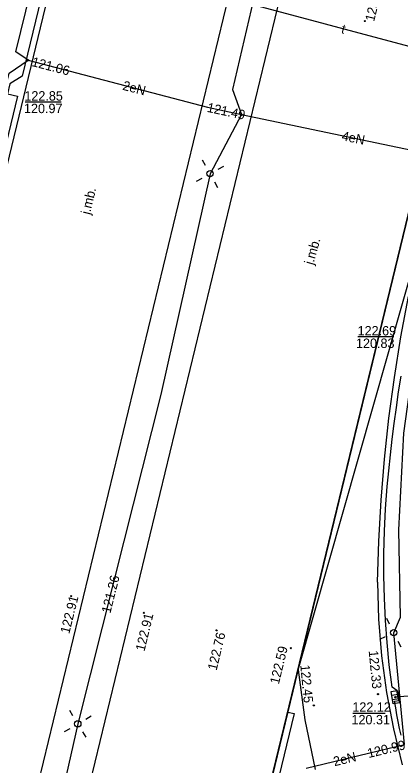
# Model space of a CAD drawing. Extents: x 6424617 to 6425697, y 5665845 to 5667190.
# Drawn here: x 6425430.8 to 6425461.6, y 5666850.8 to 5666910.6 of the extents above; entities that cross this region are included whole.
import ezdxf

# ---------------------------------------------------------------- set-up
doc = ezdxf.new("R2010")
doc.units = 0
for name, color, linetype in [('Warstwa 1', 7, 'Continuous'), ('Warstwa 12', 7, 'Continuous'), ('Warstwa 13', 7, 'Continuous'), ('Warstwa 14', 7, 'Continuous'), ('Warstwa 15', 7, 'Continuous'), ('Warstwa 2', 7, 'Continuous'), ('Warstwa 25', 7, 'Continuous'), ('Warstwa 4', 7, 'Continuous'), ('Warstwa 6', 7, 'Continuous'), ('Warstwa 8', 7, 'Continuous')]:
    doc.layers.add(name, color=color, linetype=linetype)

msp = doc.modelspace()

# ---------------------------------------------------------------- linework, layer by layer
at = {"layer": 'Warstwa 1'}
msp.add_line((6425437.407, 5666792.342), (6425493.084, 5667022.41), dxfattribs=at)
msp.add_line((6425437.407, 5666792.342), (6425493.084, 5667022.41), dxfattribs=at)
at = {"layer": 'Warstwa 12'}
for points in [[(6425431.89, 5666906.96), (6425430.9, 5666907.63), (6425434.54, 5666922.46), (6425436.49, 5666936.39), (6425438.5, 5666937.81), (6425438.62, 5666938.07), (6425450.24, 5666986.45), (6425451.95, 5666997.19), (6425461.13, 5667029.36), (6425461.175, 5667029.564)], [(6425478.115, 5667025.766), (6425475.61, 5667015.97), (6425473.13, 5667006.27), (6425470.44, 5666995.85), (6425469.89, 5666992.07), (6425464.59, 5666972.23), (6425464.47, 5666972.04), (6425462.8, 5666969.31), (6425456.16, 5666942.98), (6425456.08, 5666938.33), (6425453.05, 5666925.15), (6425449.84, 5666911.84), (6425448.16, 5666904.63), (6425448.88, 5666902.64)], [(6425464.654, 5666907.42), (6425437.078, 5666914.799), (6425417.814, 5666920.177), (6425402.666, 5666949.76), (6425401.834, 5666950.142), (6425366.69, 5666933.829), (6425365.771, 5666933.887), (6425355.729, 5666952.491), (6425344.802, 5666971.496), (6425344.013, 5666972.39), (6425340.424, 5666977.922), (6425339.576, 5666978.999), (6425339.462, 5666979.144), (6425339.323, 5666979.308), (6425317.451, 5667007.184), (6425317.021, 5667007.709), (6425316.481, 5667008.227), (6425313.859, 5667009.022)], [(6425418.2, 5666857.76), (6425418.82, 5666858.12), (6425430.06, 5666904.59), (6425430.38, 5666905.93), (6425431.89, 5666906.96)], [(6425431.89, 5666906.96), (6425446.18, 5666903.22), (6425448.88, 5666902.64)], [(6425448.88, 5666902.64), (6425446.38, 5666897.91), (6425442.47, 5666880.32), (6425438.77, 5666865.68), (6425435.84, 5666854.05), (6425431.28, 5666833.8), (6425427.67, 5666819.41), (6425426.06, 5666813.262)], [(6425448.88, 5666902.64), (6425465.26, 5666899.21), (6425466.08, 5666898.9)], [(6425454.04, 5666850.53), (6425461.88, 5666852.41), (6425461.02, 5666861.32), (6425461.55, 5666862.55), (6425461.42, 5666869.51), (6425461.82, 5666877.23), (6425462.68, 5666883.35), (6425464.25, 5666890.71), (6425466.08, 5666898.9)], [(6425471.59, 5666857.01), (6425461.15, 5666856.18)]]:
    msp.add_lwpolyline(points, dxfattribs=at)
at = {"layer": 'Warstwa 14'}
for p, q in [((6425434.511, 5666903.62), (6425431.633, 5666903.62)), ((6425461.037, 5666884.896), (6425458.165, 5666884.896)), ((6425460.345, 5666854.877), (6425457.759, 5666854.877))]:
    msp.add_line(p, q, dxfattribs=at)
for centre in [(6425431.89, 5666906.96), (6425448.88, 5666902.64), (6425438.77, 5666865.68), (6425461.15, 5666856.18), (6425461.4, 5666856.2)]:
    msp.add_circle(centre, 0.045, dxfattribs=at)
at = {"layer": 'Warstwa 2'}
for centre in [(6425446.38, 5666897.91), (6425461.02, 5666861.32), (6425435.84, 5666854.05)]:
    msp.add_circle(centre, 0.25, dxfattribs=at)
at = {"layer": 'Warstwa 25'}
for centre in [(6425458.715, 5666910.083), (6425435.317, 5666864.228), (6425441.104, 5666862.902), (6425446.904, 5666861.505), (6425452.823, 5666860.084), (6425459.771, 5666856.413), (6425454.657, 5666855.525)]:
    msp.add_circle(centre, 0.045, dxfattribs=at)
at = {"layer": 'Warstwa 4'}
for p, q in [((6425461.368, 5666856.394), (6425460.875, 5666856.312)), ((6425461.425, 5666856.048), (6425460.932, 5666855.966))]:
    msp.add_line(p, q, dxfattribs=at)
for points in [[(6425446.015, 5666898.565), (6425445.772, 5666899.002)], [(6425447.035, 5666898.275), (6425447.472, 5666898.518)], [(6425445.725, 5666897.545), (6425445.288, 5666897.302)], [(6425446.745, 5666897.255), (6425446.988, 5666896.818)], [(6425460.686, 5666861.992), (6425460.464, 5666862.44)], [(6425460.348, 5666860.986), (6425459.9, 5666860.764)], [(6425461.354, 5666860.648), (6425461.576, 5666860.2)], [(6425435.455, 5666854.694), (6425435.198, 5666855.123)], [(6425436.484, 5666854.435), (6425436.913, 5666854.692)], [(6425435.196, 5666853.665), (6425434.767, 5666853.408)], [(6425436.225, 5666853.406), (6425436.482, 5666852.977)]]:
    msp.add_lwpolyline(points, dxfattribs=at)
msp.add_lwpolyline([(6425461.315, 5666856.714), (6425461.478, 5666855.728), (6425460.985, 5666855.646), (6425460.822, 5666856.632)], close=True, dxfattribs=at)
at = {"layer": 'Warstwa 6'}
for points in [[(6425493.084, 5667022.41), (6425437.407, 5666792.342), (6425392.62, 5666819.33), (6425356.96, 5666840.82), (6425364.08, 5666857.99), (6425325.81, 5666937.38), (6425352.9, 5666950.36), (6425340.11, 5666976.98), (6425316.39, 5667007.21), (6425286.52, 5667014.65), (6425266.76, 5667059.81), (6425269.791, 5667072.474)], [(6425493.084, 5667022.41), (6425437.407, 5666792.342), (6425454.155, 5666782.149), (6425471.236, 5666853.116), (6425495.139, 5666950.762), (6425496.12, 5666954.85), (6425485.36, 5666958.9), (6425501.348, 5667020.558)], [(6425436.9, 5666928.04), (6425436.812, 5666928.004), (6425436.564, 5666927.008), (6425436.159, 5666926.755), (6425435.965, 5666925.969), (6425436.293, 5666925.883), (6425431.397, 5666905.695), (6425430.416, 5666905.082), (6425430.241, 5666904.285), (6425431.039, 5666904.111), (6425424.834, 5666878.494), (6425423.823, 5666877.862), (6425423.658, 5666877.065), (6425424.455, 5666876.9), (6425419.634, 5666856.991), (6425418.663, 5666856.398), (6425418.469, 5666855.612), (6425419.071, 5666854.62), (6425418.186, 5666851.005), (6425418.674, 5666850.886)], [(6425461.61, 5666853.143), (6425461.493, 5666853.684), (6425461.382, 5666854.227), (6425461.277, 5666854.77), (6425461.179, 5666855.316), (6425461.087, 5666855.862), (6425461.418, 5666855.916), (6425461.273, 5666856.719), (6425460.888, 5666856.986), (6425460.67, 5666858.753), (6425460.495, 5666860.524), (6425460.365, 5666862.299), (6425460.278, 5666864.077), (6425460.236, 5666865.856), (6425460.237, 5666867.636), (6425460.283, 5666869.416), (6425460.373, 5666871.193), (6425460.506, 5666872.968), (6425460.625, 5666874.23), (6425460.758, 5666875.491), (6425460.903, 5666876.751), (6425461.061, 5666878.009), (6425461.231, 5666879.266), (6425461.414, 5666880.521), (6425461.61, 5666881.774)], [(6425452.579, 5666854.986), (6425453.077, 5666854.867), (6425446.093, 5666825.993), (6425446.686, 5666824.992), (6425446.491, 5666824.205), (6425445.725, 5666824.419), (6425442.981, 5666813.057)]]:
    msp.add_lwpolyline(points, dxfattribs=at)
at = {"layer": 'Warstwa 8'}
for p, q in [((6425423.991, 5666813.287), (6425452.419, 5666930.893)), ((6425428.098, 5666813.237), (6425456.356, 5666930.102)), ((6425418.674, 5666850.886), (6425437.29, 5666927.885)), ((6425453.396, 5666858.367), (6425463.686, 5666894.508)), ((6425453.396, 5666858.367), (6425463.686, 5666894.508)), ((6425461.599, 5666884.9), (6425462.21, 5666888.121)), ((6425461.074, 5666881.665), (6425461.599, 5666884.9)), ((6425460.634, 5666878.416), (6425461.074, 5666881.665)), ((6425460.28, 5666875.157), (6425460.634, 5666878.416)), ((6425460.013, 5666871.89), (6425460.28, 5666875.157)), ((6425459.832, 5666868.617), (6425460.013, 5666871.89)), ((6425459.738, 5666865.34), (6425459.832, 5666868.617)), ((6425459.738, 5666865.34), (6425459.815, 5666862.397)), ((6425459.815, 5666862.397), (6425460.051, 5666859.461)), ((6425460.051, 5666859.461), (6425460.446, 5666856.543)), ((6425452.579, 5666854.986), (6425453.396, 5666858.367)), ((6425453.396, 5666858.367), (6425453.933, 5666854.364)), ((6425460.446, 5666856.543), (6425460.999, 5666853.651)), ((6425442.448, 5666813.064), (6425452.579, 5666854.986)), ((6425453.933, 5666854.364), (6425454.751, 5666850.408)), ((6425460.999, 5666853.651), (6425461.707, 5666850.793))]:
    msp.add_line(p, q, dxfattribs=at)
for points in [[(6425431.89, 5666906.96), (6425446.18, 5666903.22)], [(6425448.88, 5666902.64), (6425465.26, 5666899.21)]]:
    msp.add_lwpolyline(points, dxfattribs=at)

# ---------------------------------------------------------------- texts
at = {"layer": 'Warstwa 13'}
for s, rotation, p in [('t', 345.018, (6425456.789, 5666909.136)), ('2eN', 345.33312, (6425439.359, 5666904.618)), ('4eN', 348.17499, (6425456.83, 5666900.592)), ('2eN', 13.48743, (6425456.302, 5666850.667))]:
    msp.add_text(s, height=0.75, rotation=rotation, dxfattribs=at).set_placement(p)
at = {"layer": 'Warstwa 14'}
for s, rotation, p in [('121.06', 345.33312, (6425432.118, 5666906.512)), ('121.49', 347.87705, (6425446.094, 5666902.857)), ('121.26', 75.85961, (6425438.436, 5666862.817)), ('120.99', 13.48743, (6425459.023, 5666851.322))]:
    msp.add_text(s, height=0.75, rotation=rotation, dxfattribs=at).set_placement(p)
for s, p in [('120.97', (6425431.553, 5666902.745)), ('120.83', (6425458.014, 5666884.021)), ('120.31', (6425457.654, 5666854.011))]:
    msp.add_text(s, height=0.75, dxfattribs=at).set_placement(p)
at = {"layer": 'Warstwa 15'}
for s, p in [('122.85', (6425431.582, 5666903.745)), ('122.69', (6425458.143, 5666885.021)), ('122.12', (6425457.723, 5666855.016))]:
    msp.add_text(s, height=0.75, dxfattribs=at).set_placement(p)
at = {"layer": 'Warstwa 25'}
for s, rotation, p in [('123.24', 76.40392, (6425459.458, 5666910.003)), ('122.91', 75.85961, (6425435.157, 5666861.19)), ('122.91', 76.40392, (6425441.156, 5666859.794)), ('122.76', 76.41538, (6425446.902, 5666858.264)), ('122.59', 76.41538, (6425451.864, 5666857.162)), ('122.33', 275.51249, (6425459.023, 5666859.871)), ('122.45', 275.51249, (6425453.571, 5666858.738))]:
    msp.add_text(s, height=0.75, rotation=rotation, dxfattribs=at).set_placement(p)
at = {"layer": 'Warstwa 8'}
for rotation, p in [(76.40965, (6425436.801, 5666894.613)), (74.10636, (6425454.596, 5666890.601))]:
    msp.add_text('j.mb.', height=0.75, rotation=rotation, dxfattribs=at).set_placement(p)

doc.saveas('drawing.dxf')
